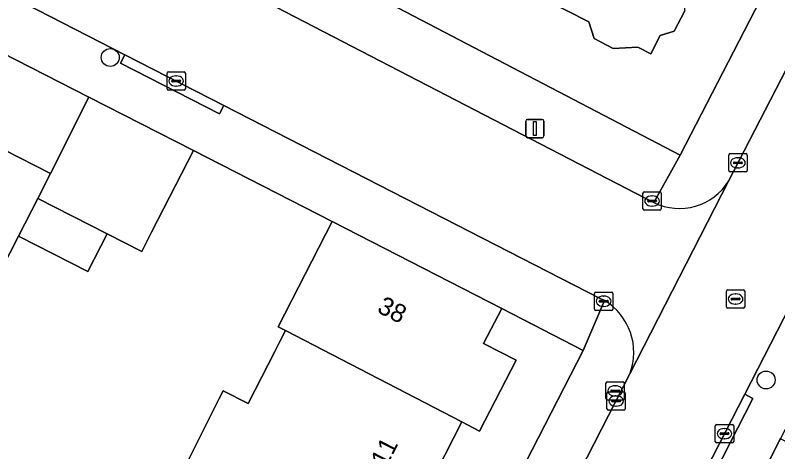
# Model space of a CAD drawing. Extents: x 160349 to 161355, y 381727 to 382854.
# Drawn here: x 161117.06 to 161158.63, y 382388.98 to 382412.81 of the extents above; entities that cross this region are included whole.
import ezdxf

# ---------------------------------------------------------------- set-up
doc = ezdxf.new("R2010")
doc.units = 0
for name, color, linetype in [('IMGEO_Boom', 7, 'Continuous'), ('IMGEO_Brandkraan', 7, 'Continuous'), ('IMGEO_Erf', 7, 'Continuous'), ('IMGEO_Kolk', 7, 'Continuous'), ('IMGEO_Lichtmast', 7, 'Continuous'), ('IMGEO_Muur', 7, 'Continuous'), ('IMGEO_Pand', 7, 'Continuous'), ('IMGEO_Pand_nummerreeks', 7, 'Continuous'), ('IMGEO_Rijbaan_lokaal_open', 7, 'Continuous'), ('IMGEO_Rioolput', 7, 'Continuous'), ('IMGEO_Voetpad_halfverhard', 7, 'Continuous'), ('IMGEO_Voetpad_open', 7, 'Continuous')]:
    doc.layers.add(name, color=color, linetype=linetype)

msp = doc.modelspace()

# ---------------------------------------------------------------- linework, layer by layer
at = {"layer": 'IMGEO_Boom'}
for centre in [(161122.241, 382410.502), (161157.993, 382392.899)]:
    msp.add_circle(centre, 0.489, dxfattribs=at)
at = {"layer": 'IMGEO_Brandkraan'}
for p, q in [((161149.264, 382391.88), (161149.264, 382392.732)), ((161149.339, 382392.806), (161150.191, 382392.806)), ((161149.752, 382392.586), (161149.777, 382392.586)), ((161150.265, 382392.732), (161150.265, 382391.88)), ((161149.523, 382392.3), (161149.523, 382392.312)), ((161149.961, 382392.263), (161149.563, 382392.263)), ((161149.566, 382392.349), (161149.964, 382392.349)), ((161150.007, 382392.312), (161150.007, 382392.3)), ((161150.191, 382391.806), (161149.339, 382391.806)), ((161149.775, 382392.026), (161149.75, 382392.026))]:
    msp.add_line(p, q, dxfattribs=at)
for points in [[(161149.264, 382391.88), (161149.264, 382392.732)], [(161149.339, 382392.806), (161150.191, 382392.806)], [(161150.265, 382392.732), (161150.265, 382391.88)], [(161150.191, 382391.806), (161149.339, 382391.806)]]:
    msp.add_lwpolyline(points, dxfattribs=at)
for centre, radius, start, end in [((161149.341, 382392.73), 0.0765, 91.552, 178.448), ((161149.341, 382392.73), 0.0765, 91.552, 178.448), ((161150.189, 382392.73), 0.0765, 1.552, 88.448), ((161150.189, 382392.73), 0.0765, 1.552, 88.448), ((161149.563, 382392.309), 0.0403, 85.8775, 175.7526), ((161149.56, 382392.299), 0.0366, 178.938, 274.7102), ((161149.964, 382392.306), 0.043, 264.8664, 352.4533), ((161149.968, 382392.311), 0.0386, 1.7309, 96.639), ((161149.341, 382391.882), 0.0765, 181.552, 268.448), ((161149.341, 382391.882), 0.0765, 181.552, 268.448), ((161150.189, 382391.882), 0.0765, 271.552, 358.448), ((161150.189, 382391.882), 0.0765, 271.552, 358.448)]:
    msp.add_arc(centre, radius, start, end, dxfattribs=at)
for centre, major_axis, ratio, start_param, end_param in [((161149.751, 382392.306), (-0.387, 0.002), 0.722429, 4.712389, 7.853982), ((161149.776, 382392.306), (-0.39, 0.002), 0.717154, 1.570796, 4.712389)]:
    msp.add_ellipse(centre, major_axis=major_axis, ratio=ratio, start_param=start_param, end_param=end_param, dxfattribs=at)
at = {"layer": 'IMGEO_Erf'}
for points in [[(161099.704, 382433.19), (161153.316, 382405.165), (161164.374, 382426.647), (161165.522, 382428.911), (161168.609, 382434.914), (161171.359, 382440.223), (161172.789, 382443), (161176.806, 382450.653), (161181.334, 382458.271)], [(161116.432, 382405.477), (161118.978, 382404.174), (161121.067, 382408.339), (161086.277, 382426.161)], [(161153.563, 382413.055), (161152.989, 382411.938), (161152.223, 382411.692), (161151.711, 382410.696), (161151.008, 382411.057), (161149.661, 382410.992), (161148.616, 382411.529), (161148.322, 382412.445), (161145.928, 382413.676)], [(161126.157, 382387.847), (161128.162, 382391.847), (161128.397, 382392.305), (161129.752, 382391.61), (161131.214, 382394.457), (161131.49, 382394.995), (161131.799, 382395.598), (161131.4, 382395.805), (161134.344, 382401.541), (161126.774, 382405.417), (161124.496, 382400.967), (161123.959, 382399.918), (161122.072, 382400.88), (161121.021, 382398.818), (161117.237, 382400.746), (161114.484, 382395.371)], [(161085.402, 382359.661), (161120.886, 382341.599), (161134.444, 382368.034), (161148.024, 382394.51), (161143.581, 382396.8), (161142.597, 382394.882), (161144.361, 382393.977), (161142.376, 382390.109), (161141.41, 382390.61), (161139.602, 382387.088), (161140.592, 382386.58), (161139.322, 382384.105), (161136.76, 382379.113), (161135.734, 382379.639), (161134.013, 382376.286), (161133.961, 382376.185), (161135.006, 382375.648), (161132.996, 382371.733), (161131.53, 382372.486), (161130.402, 382370.287), (161125.954, 382372.57), (161120.368, 382375.417), (161119.712, 382374.074), (161114.89, 382376.429)]]:
    msp.add_lwpolyline(points, dxfattribs=at)
at = {"layer": 'IMGEO_Kolk'}
for p, q in [((161125.337, 382408.792), (161125.337, 382409.644)), ((161125.412, 382409.718), (161126.264, 382409.718)), ((161126.338, 382409.644), (161126.338, 382408.792)), ((161125.596, 382409.212), (161125.596, 382409.224)), ((161126.034, 382409.175), (161125.636, 382409.175)), ((161125.639, 382409.261), (161126.037, 382409.261)), ((161125.825, 382409.498), (161125.85, 382409.498)), ((161126.08, 382409.224), (161126.08, 382409.212)), ((161125.848, 382408.938), (161125.823, 382408.938)), ((161126.264, 382408.718), (161125.412, 382408.718)), ((161155.955, 382404.326), (161155.955, 382405.178)), ((161156.03, 382405.252), (161156.882, 382405.252)), ((161156.443, 382405.032), (161156.468, 382405.032)), ((161156.956, 382405.178), (161156.956, 382404.326)), ((161156.214, 382404.746), (161156.214, 382404.758)), ((161156.652, 382404.709), (161156.254, 382404.709)), ((161156.257, 382404.795), (161156.655, 382404.795)), ((161156.698, 382404.758), (161156.698, 382404.746)), ((161156.882, 382404.252), (161156.03, 382404.252)), ((161156.466, 382404.472), (161156.441, 382404.472)), ((161151.278, 382402.24), (161151.278, 382403.092)), ((161151.353, 382403.166), (161152.205, 382403.166)), ((161151.766, 382402.946), (161151.791, 382402.946)), ((161152.279, 382403.092), (161152.279, 382402.24)), ((161151.537, 382402.66), (161151.537, 382402.672)), ((161151.975, 382402.623), (161151.577, 382402.623)), ((161151.58, 382402.709), (161151.978, 382402.709)), ((161152.021, 382402.672), (161152.021, 382402.66)), ((161152.205, 382402.166), (161151.353, 382402.166)), ((161151.789, 382402.386), (161151.764, 382402.386)), ((161148.637, 382396.77), (161148.637, 382397.622)), ((161148.712, 382397.696), (161149.564, 382397.696)), ((161149.638, 382397.622), (161149.638, 382396.77)), ((161148.896, 382397.19), (161148.896, 382397.202)), ((161149.334, 382397.153), (161148.936, 382397.153)), ((161148.939, 382397.239), (161149.337, 382397.239)), ((161149.125, 382397.476), (161149.15, 382397.476)), ((161149.38, 382397.202), (161149.38, 382397.19)), ((161149.564, 382396.696), (161148.712, 382396.696)), ((161149.148, 382396.916), (161149.123, 382396.916)), ((161149.317, 382391.324), (161149.317, 382392.176)), ((161149.392, 382392.25), (161150.244, 382392.25)), ((161150.318, 382392.176), (161150.318, 382391.324)), ((161149.576, 382391.744), (161149.576, 382391.756)), ((161149.619, 382391.793), (161150.017, 382391.793)), ((161149.805, 382392.03), (161149.83, 382392.03)), ((161150.06, 382391.756), (161150.06, 382391.744)), ((161150.014, 382391.707), (161149.616, 382391.707)), ((161149.828, 382391.47), (161149.803, 382391.47)), ((161150.244, 382391.25), (161149.392, 382391.25)), ((161155.299, 382390.471), (161156.151, 382390.471)), ((161155.224, 382389.545), (161155.224, 382390.397)), ((161155.712, 382390.251), (161155.737, 382390.251)), ((161156.225, 382390.397), (161156.225, 382389.545)), ((161155.483, 382389.965), (161155.483, 382389.977)), ((161155.921, 382389.928), (161155.523, 382389.928)), ((161155.526, 382390.014), (161155.924, 382390.014)), ((161155.735, 382389.691), (161155.71, 382389.691)), ((161155.967, 382389.977), (161155.967, 382389.965)), ((161156.151, 382389.471), (161155.299, 382389.471))]:
    msp.add_line(p, q, dxfattribs=at)
for points in [[(161125.337, 382408.792), (161125.337, 382409.644)], [(161125.412, 382409.718), (161126.264, 382409.718)], [(161126.338, 382409.644), (161126.338, 382408.792)], [(161126.264, 382408.718), (161125.412, 382408.718)], [(161155.955, 382404.326), (161155.955, 382405.178)], [(161156.03, 382405.252), (161156.882, 382405.252)], [(161156.956, 382405.178), (161156.956, 382404.326)], [(161156.882, 382404.252), (161156.03, 382404.252)], [(161151.278, 382402.24), (161151.278, 382403.092)], [(161151.353, 382403.166), (161152.205, 382403.166)], [(161152.279, 382403.092), (161152.279, 382402.24)], [(161152.205, 382402.166), (161151.353, 382402.166)], [(161148.637, 382396.77), (161148.637, 382397.622)], [(161148.712, 382397.696), (161149.564, 382397.696)], [(161149.638, 382397.622), (161149.638, 382396.77)], [(161149.564, 382396.696), (161148.712, 382396.696)], [(161149.317, 382391.324), (161149.317, 382392.176)], [(161149.392, 382392.25), (161150.244, 382392.25)], [(161150.318, 382392.176), (161150.318, 382391.324)], [(161150.244, 382391.25), (161149.392, 382391.25)], [(161155.299, 382390.471), (161156.151, 382390.471)], [(161155.224, 382389.545), (161155.224, 382390.397)], [(161156.225, 382390.397), (161156.225, 382389.545)], [(161156.151, 382389.471), (161155.299, 382389.471)]]:
    msp.add_lwpolyline(points, dxfattribs=at)
for centre, radius, start, end in [((161125.414, 382409.642), 0.0765, 91.552, 178.448), ((161125.414, 382409.642), 0.0765, 91.552, 178.448), ((161126.262, 382409.642), 0.0765, 1.552, 88.448), ((161126.262, 382409.642), 0.0765, 1.552, 88.448), ((161125.636, 382409.221), 0.0403, 85.8775, 175.7526), ((161125.633, 382409.211), 0.0366, 178.938, 274.7102), ((161126.037, 382409.218), 0.043, 264.8664, 352.4533), ((161126.041, 382409.223), 0.0386, 1.7309, 96.639), ((161125.414, 382408.794), 0.0765, 181.552, 268.448), ((161125.414, 382408.794), 0.0765, 181.552, 268.448), ((161126.262, 382408.794), 0.0765, 271.552, 358.448), ((161126.262, 382408.794), 0.0765, 271.552, 358.448), ((161156.032, 382405.176), 0.0765, 91.552, 178.448), ((161156.032, 382405.176), 0.0765, 91.552, 178.448), ((161156.88, 382405.176), 0.0765, 1.552, 88.448), ((161156.88, 382405.176), 0.0765, 1.552, 88.448), ((161156.254, 382404.755), 0.0403, 85.8775, 175.7526), ((161156.251, 382404.745), 0.0366, 178.938, 274.7102), ((161156.655, 382404.752), 0.043, 264.8664, 352.4533), ((161156.659, 382404.757), 0.0386, 1.7309, 96.639), ((161156.032, 382404.328), 0.0765, 181.552, 268.448), ((161156.032, 382404.328), 0.0765, 181.552, 268.448), ((161156.88, 382404.328), 0.0765, 271.552, 358.448), ((161156.88, 382404.328), 0.0765, 271.552, 358.448), ((161151.355, 382403.09), 0.0765, 91.552, 178.448), ((161151.355, 382403.09), 0.0765, 91.552, 178.448), ((161152.203, 382403.09), 0.0765, 1.552, 88.448), ((161152.203, 382403.09), 0.0765, 1.552, 88.448), ((161151.577, 382402.669), 0.0403, 85.8775, 175.7526), ((161151.574, 382402.659), 0.0366, 178.938, 274.7102), ((161151.978, 382402.666), 0.043, 264.8664, 352.4533), ((161151.982, 382402.671), 0.0386, 1.7309, 96.639), ((161151.355, 382402.242), 0.0765, 181.552, 268.448), ((161151.355, 382402.242), 0.0765, 181.552, 268.448), ((161152.203, 382402.242), 0.0765, 271.552, 358.448), ((161152.203, 382402.242), 0.0765, 271.552, 358.448), ((161148.714, 382397.62), 0.0765, 91.552, 178.448), ((161148.714, 382397.62), 0.0765, 91.552, 178.448), ((161149.562, 382397.62), 0.0765, 1.552, 88.448), ((161149.562, 382397.62), 0.0765, 1.552, 88.448), ((161148.936, 382397.199), 0.0403, 85.8775, 175.7526), ((161148.933, 382397.189), 0.0366, 178.938, 274.7102), ((161149.337, 382397.196), 0.043, 264.8664, 352.4533), ((161149.341, 382397.201), 0.0386, 1.7309, 96.639), ((161148.714, 382396.772), 0.0765, 181.552, 268.448), ((161148.714, 382396.772), 0.0765, 181.552, 268.448), ((161149.562, 382396.772), 0.0765, 271.552, 358.448), ((161149.562, 382396.772), 0.0765, 271.552, 358.448), ((161149.394, 382392.174), 0.0765, 91.552, 178.448), ((161149.394, 382392.174), 0.0765, 91.552, 178.448), ((161150.242, 382392.174), 0.0765, 1.552, 88.448), ((161150.242, 382392.174), 0.0765, 1.552, 88.448), ((161149.616, 382391.753), 0.0403, 85.8775, 175.7526), ((161149.613, 382391.743), 0.0366, 178.938, 274.7102), ((161150.017, 382391.75), 0.043, 264.8664, 352.4533), ((161150.021, 382391.755), 0.0386, 1.7309, 96.639), ((161149.394, 382391.326), 0.0765, 181.552, 268.448), ((161149.394, 382391.326), 0.0765, 181.552, 268.448), ((161150.242, 382391.326), 0.0765, 271.552, 358.448), ((161150.242, 382391.326), 0.0765, 271.552, 358.448), ((161155.301, 382390.395), 0.0765, 91.552, 178.448), ((161155.301, 382390.395), 0.0765, 91.552, 178.448), ((161156.149, 382390.395), 0.0765, 1.552, 88.448), ((161156.149, 382390.395), 0.0765, 1.552, 88.448), ((161155.523, 382389.974), 0.0403, 85.8775, 175.7526), ((161155.52, 382389.964), 0.0366, 178.938, 274.7102), ((161155.924, 382389.971), 0.043, 264.8664, 352.4533), ((161155.928, 382389.976), 0.0386, 1.7309, 96.639), ((161155.301, 382389.547), 0.0765, 181.552, 268.448), ((161155.301, 382389.547), 0.0765, 181.552, 268.448), ((161156.149, 382389.547), 0.0765, 271.552, 358.448), ((161156.149, 382389.547), 0.0765, 271.552, 358.448)]:
    msp.add_arc(centre, radius, start, end, dxfattribs=at)
for centre, major_axis, ratio, start_param, end_param in [((161125.824, 382409.218), (-0.387, 0.002), 0.722429, 4.712389, 7.853982), ((161125.849, 382409.218), (-0.39, 0.002), 0.717154, 1.570796, 4.712389), ((161156.442, 382404.752), (-0.387, 0.002), 0.722429, 4.712389, 7.853982), ((161156.467, 382404.752), (-0.39, 0.002), 0.717154, 1.570796, 4.712389), ((161151.765, 382402.666), (-0.387, 0.002), 0.722429, 4.712389, 7.853982), ((161151.79, 382402.666), (-0.39, 0.002), 0.717154, 1.570796, 4.712389), ((161149.124, 382397.196), (-0.387, 0.002), 0.722429, 4.712389, 7.853982), ((161149.149, 382397.196), (-0.39, 0.002), 0.717154, 1.570796, 4.712389), ((161149.804, 382391.75), (-0.387, 0.002), 0.722429, 4.712389, 7.853982), ((161149.829, 382391.75), (-0.39, 0.002), 0.717154, 1.570796, 4.712389), ((161155.711, 382389.971), (-0.387, 0.002), 0.722429, 4.712389, 7.853982), ((161155.736, 382389.971), (-0.39, 0.002), 0.717154, 1.570796, 4.712389)]:
    msp.add_ellipse(centre, major_axis=major_axis, ratio=ratio, start_param=start_param, end_param=end_param, dxfattribs=at)
at = {"layer": 'IMGEO_Lichtmast'}
for p, q in [((161144.992, 382407.123), (161145.782, 382407.123)), ((161145.782, 382407.123), (161144.992, 382407.123)), ((161144.892, 382406.223), (161144.892, 382407.023)), ((161144.892, 382407.023), (161144.892, 382406.223)), ((161145.882, 382407.023), (161145.882, 382406.223)), ((161145.882, 382406.223), (161145.882, 382407.023)), ((161145.782, 382406.123), (161144.992, 382406.123)), ((161144.992, 382406.123), (161145.782, 382406.123))]:
    msp.add_line(p, q, dxfattribs=at)
msp.add_lwpolyline([(161145.312, 382406.998), (161145.462, 382406.998), (161145.462, 382406.248), (161145.312, 382406.248), (161145.312, 382406.998)], dxfattribs=at)
for centre, start, end in [((161144.992, 382407.023), 90, 180), ((161144.992, 382407.023), 90, 180), ((161145.782, 382407.023), 0, 90), ((161145.782, 382407.023), 360, 90), ((161144.992, 382406.223), 180, 270), ((161144.992, 382406.223), 180, 270), ((161145.782, 382406.223), 270, 0), ((161145.782, 382406.223), 270, 0)]:
    msp.add_arc(centre, 0.1, start, end, dxfattribs=at)
at = {"layer": 'IMGEO_Muur'}
msp.add_lwpolyline([(161134.344, 382401.541), (161126.774, 382405.417)], dxfattribs=at)
at = {"layer": 'IMGEO_Pand'}
for points in [[(161156.168, 382418.155), (161156.11, 382419.35), (161157.564, 382422.179), (161158.29, 382423.591), (161152.537, 382426.549), (161151.812, 382425.136), (161145.928, 382413.676), (161148.322, 382412.445), (161148.616, 382411.529), (161149.661, 382410.992), (161151.008, 382411.057), (161151.711, 382410.696), (161152.223, 382411.692), (161152.989, 382411.938), (161153.563, 382413.055), (161153.509, 382414.161), (161154.908, 382416.883), (161155.633, 382417.115)], [(161126.774, 382405.417), (161121.067, 382408.339), (161118.978, 382404.174), (161118.292, 382402.806), (161122.072, 382400.88), (161123.959, 382399.918), (161124.496, 382400.967)], [(161117.237, 382400.746), (161118.292, 382402.806), (161118.978, 382404.174), (161116.432, 382405.477), (161116.391, 382406.309), (161114.815, 382407.116), (161114.102, 382406.655), (161112.725, 382407.36), (161108.246, 382398.55), (161109.119, 382398.103), (161106.9, 382393.771), (161109.562, 382392.407), (161112.256, 382391.027), (161114.484, 382395.371)], [(161122.072, 382400.88), (161118.292, 382402.806), (161117.237, 382400.746), (161121.021, 382398.818)], [(161143.581, 382396.8), (161134.344, 382401.541), (161131.4, 382395.805), (161131.799, 382395.598), (161141.41, 382390.61), (161142.376, 382390.109), (161144.361, 382393.977), (161142.597, 382394.882)], [(161141.41, 382390.61), (161131.799, 382395.598), (161131.49, 382394.995), (161131.214, 382394.457), (161129.752, 382391.61), (161128.397, 382392.305), (161128.162, 382391.847), (161126.157, 382387.847), (161125.863, 382387.269), (161129.169, 382385.572), (161129.652, 382386.513), (161132.005, 382385.306), (161132.419, 382386.114), (161134.456, 382385.069), (161135.078, 382386.282), (161139.322, 382384.105), (161140.592, 382386.58), (161139.602, 382387.088)]]:
    msp.add_lwpolyline(points, close=True, dxfattribs=at)
at = {"layer": 'IMGEO_Rijbaan_lokaal_open'}
for points in [[(160984.373, 382481.763), (161000, 382473.769), (161051.221, 382447.565), (161055.178, 382445.54), (161123.037, 382410.642), (161128.429, 382407.875), (161148.914, 382397.364), (161149.186, 382397.232)], [(161151.878, 382402.587), (161151.401, 382402.829), (161129.216, 382414.337), (161125.629, 382416.174), (161075.136, 382442.031), (161071.856, 382443.711), (161049.272, 382455.276)], [(161150.573, 382393.237), (161155.951, 382403.754)]]:
    msp.add_lwpolyline(points, dxfattribs=at)
msp.add_lwpolyline([(161174.42, 382426.454), (161169.03, 382429.211), (161164.241, 382419.871), (161155.951, 382403.754), (161150.573, 382393.237), (161137.001, 382366.692), (161136.477, 382365.667), (161142.118, 382362.779), (161142.391, 382363.896), (161152.278, 382383.224), (161156.827, 382392.117)], close=True, dxfattribs=at)
for centre, radius, start, end in [((161153.274, 382405.407), 3.146, 243.6624, 328.3139), ((161147.466, 382394.397), 3.316, 339.5328, 58.7595)]:
    msp.add_arc(centre, radius, start, end, dxfattribs=at)
at = {"layer": 'IMGEO_Rioolput'}
for p, q in [((161155.827, 382396.892), (161155.827, 382397.744)), ((161155.902, 382397.818), (161156.754, 382397.818)), ((161156.315, 382397.598), (161156.34, 382397.598)), ((161156.828, 382397.744), (161156.828, 382396.892)), ((161156.086, 382397.312), (161156.086, 382397.324)), ((161156.524, 382397.275), (161156.126, 382397.275)), ((161156.129, 382397.361), (161156.527, 382397.361)), ((161156.57, 382397.324), (161156.57, 382397.312)), ((161156.754, 382396.818), (161155.902, 382396.818)), ((161156.338, 382397.038), (161156.313, 382397.038))]:
    msp.add_line(p, q, dxfattribs=at)
for points in [[(161155.827, 382396.892), (161155.827, 382397.744)], [(161155.902, 382397.818), (161156.754, 382397.818)], [(161156.828, 382397.744), (161156.828, 382396.892)], [(161156.754, 382396.818), (161155.902, 382396.818)]]:
    msp.add_lwpolyline(points, dxfattribs=at)
for centre, radius, start, end in [((161155.904, 382397.742), 0.0765, 91.552, 178.448), ((161155.904, 382397.742), 0.0765, 91.552, 178.448), ((161156.752, 382397.742), 0.0765, 1.552, 88.448), ((161156.752, 382397.742), 0.0765, 1.552, 88.448), ((161156.126, 382397.321), 0.0403, 85.8775, 175.7526), ((161156.123, 382397.311), 0.0366, 178.938, 274.7102), ((161156.527, 382397.318), 0.043, 264.8664, 352.4533), ((161156.531, 382397.323), 0.0386, 1.7309, 96.639), ((161155.904, 382396.894), 0.0765, 181.552, 268.448), ((161155.904, 382396.894), 0.0765, 181.552, 268.448), ((161156.752, 382396.894), 0.0765, 271.552, 358.448), ((161156.752, 382396.894), 0.0765, 271.552, 358.448)]:
    msp.add_arc(centre, radius, start, end, dxfattribs=at)
for centre, major_axis, ratio, start_param, end_param in [((161156.314, 382397.318), (-0.387, 0.002), 0.722429, 4.712389, 7.853982), ((161156.339, 382397.318), (-0.39, 0.002), 0.717154, 1.570796, 4.712389)]:
    msp.add_ellipse(centre, major_axis=major_axis, ratio=ratio, start_param=start_param, end_param=end_param, dxfattribs=at)
at = {"layer": 'IMGEO_Voetpad_halfverhard'}
msp.add_lwpolyline([(161162.347, 382387.835), (161158.773, 382389.678), (161158.746, 382389.625), (161157.062, 382386.302)], dxfattribs=at)
at = {"layer": 'IMGEO_Voetpad_open'}
for points in [[(161143.211, 382360.094), (161144.038, 382359.672), (161144.994, 382362.495), (161157.062, 382386.302), (161158.746, 382389.625), (161158.773, 382389.678), (161173.417, 382418.063), (161176.353, 382423.736), (161179.413, 382429.66), (161182.517, 382435.623), (161185.705, 382441.548), (161189.65, 382448.632), (161192.202, 382452.95), (161196.159, 382459.448), (161200.028, 382465.315), (161203.847, 382471.179), (161204.735, 382472.289), (161210.047, 382479.381), (161217.079, 382488.697)], [(160981.396, 382482.139), (160980.496, 382480.356), (161000, 382470.359), (161084.671, 382426.984), (161085.12, 382426.754), (161086.277, 382426.161), (161121.067, 382408.339), (161126.774, 382405.417), (161134.344, 382401.541), (161143.581, 382396.8), (161148.024, 382394.51), (161149.186, 382397.232), (161148.914, 382397.364), (161128.429, 382407.875), (161128.201, 382407.431), (161122.809, 382410.198), (161123.037, 382410.642), (161055.178, 382445.54)], [(161182.79, 382460.907), (161181.334, 382458.271), (161176.806, 382450.653), (161172.789, 382443), (161171.359, 382440.223), (161168.609, 382434.914), (161165.522, 382428.911), (161164.374, 382426.647), (161153.316, 382405.165), (161151.878, 382402.587)], [(161049.272, 382455.276), (161071.856, 382443.711), (161072.086, 382444.154), (161075.366, 382442.474), (161075.136, 382442.031), (161125.629, 382416.174), (161125.859, 382416.617), (161129.446, 382414.78), (161129.216, 382414.337), (161151.401, 382402.829), (161151.878, 382402.587), (161153.316, 382405.165), (161099.704, 382433.19), (161081.707, 382442.323), (161076.035, 382445.201), (161074.226, 382446.119), (161067.487, 382449.539)], [(161185.786, 382447.958), (161181.009, 382439.313), (161175.683, 382428.919), (161174.42, 382426.454), (161156.827, 382392.117), (161157.272, 382391.89), (161152.723, 382382.997), (161152.278, 382383.224), (161142.391, 382363.896), (161142.118, 382362.779)], [(161155.951, 382403.754), (161164.241, 382419.871), (161169.03, 382429.211), (161170.297, 382431.675)], [(161149.186, 382397.232), (161148.024, 382394.51), (161134.444, 382368.034), (161120.886, 382341.599), (161123.504, 382340.294), (161134.665, 382362.123), (161134.22, 382362.35), (161136.032, 382365.894)], [(161136.032, 382365.894), (161136.477, 382365.667), (161137.001, 382366.692), (161150.573, 382393.237)]]:
    msp.add_lwpolyline(points, dxfattribs=at)
for points in [[(161128.429, 382407.875), (161123.037, 382410.642), (161122.809, 382410.198), (161128.201, 382407.431)], [(161152.278, 382383.224), (161152.723, 382382.997), (161157.272, 382391.89), (161156.827, 382392.117)]]:
    msp.add_lwpolyline(points, close=True, dxfattribs=at)
for centre, radius, start, end in [((161153.274, 382405.407), 3.146, 243.6624, 328.3139), ((161147.466, 382394.397), 3.316, 339.5328, 58.7595)]:
    msp.add_arc(centre, radius, start, end, dxfattribs=at)

# ---------------------------------------------------------------- texts
at = {"layer": 'IMGEO_Pand_nummerreeks'}
for s, rotation, p in [('38', 332.8303, (161136.732, 382396.628)), ('9-11', 62.8248, (161136.74, 382387.029))]:
    msp.add_text(s, height=1, rotation=rotation, dxfattribs=at).set_placement(p)

doc.saveas('drawing.dxf')
